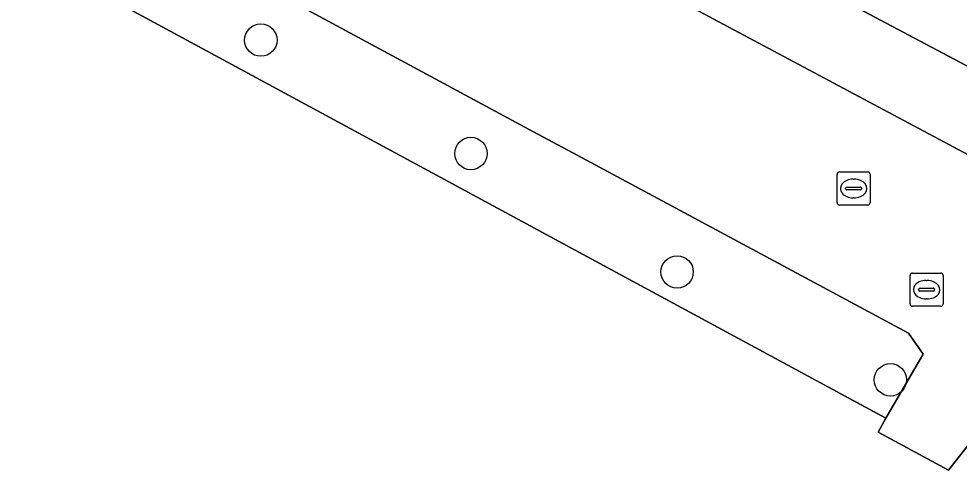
# Model space of a CAD drawing. Extents: x 159262 to 160143, y 383399 to 384319.
# Drawn here: x 160049.81 to 160078.23, y 383819.68 to 383833.31 of the extents above; entities that cross this region are included whole.
import ezdxf

# ---------------------------------------------------------------- set-up
doc = ezdxf.new("R2010")
doc.units = 0
for name, color, linetype in [('IMGEO_Boom', 7, 'Continuous'), ('IMGEO_Fietspad_gesloten', 7, 'Continuous'), ('IMGEO_Groenvoorziening', 7, 'Continuous'), ('IMGEO_Pand', 7, 'Continuous'), ('IMGEO_Rioolput', 7, 'Continuous'), ('IMGEO_Voetpad_onverhard', 7, 'Continuous'), ('IMGEO_Voetpad_open', 7, 'Continuous')]:
    doc.layers.add(name, color=color, linetype=linetype)

msp = doc.modelspace()

# ---------------------------------------------------------------- linework, layer by layer
at = {"layer": 'IMGEO_Boom'}
for centre in [(160057.122, 383832.666), (160063.473, 383829.242), (160069.706, 383825.665), (160076.153, 383822.407)]:
    msp.add_circle(centre, 0.489, dxfattribs=at)
at = {"layer": 'IMGEO_Fietspad_gesloten'}
msp.add_lwpolyline([(159896.823, 383934.316), (159893.727, 383935.935), (159892.539, 383933.733), (159890.781, 383934.659), (159879.571, 383940.642), (159878.488, 383938.609), (159961.003, 383894.56), (159966.304, 383891.73), (160016.316, 383865.032), (160041.045, 383851.684), (160089.346, 383826.131)], dxfattribs=at)
at = {"layer": 'IMGEO_Groenvoorziening'}
msp.add_lwpolyline([(160013.572, 383863.75), (159997.099, 383872.569), (159994.592, 383867.874), (159997.453, 383866.309), (160000, 383865.096), (160011.112, 383859.113), (160012.505, 383858.362), (160065.361, 383829.901), (160066.686, 383829.189), (160076.703, 383823.82), (160077.146, 383823.179), (160076.016, 383821.253), (160075.786, 383820.824), (160077.91, 383819.68), (160080.607, 383823.116), (160082.681, 383826.217), (160082.909, 383826.855), (160067.941, 383834.834)], close=True, dxfattribs=at)
at = {"layer": 'IMGEO_Pand'}
msp.add_lwpolyline([(160083.151, 383820.78), (160080.896, 383822.56), (160081.056, 383822.764), (160080.607, 383823.116), (160077.91, 383819.68), (160075.786, 383820.824), (160076.016, 383821.253), (160000.004, 383862.31)], dxfattribs=at)
at = {"layer": 'IMGEO_Rioolput'}
for p, q in [((160074.541, 383827.759), (160074.541, 383828.611)), ((160074.616, 383828.685), (160075.468, 383828.685)), ((160075.542, 383828.611), (160075.542, 383827.759)), ((160075.029, 383828.465), (160075.054, 383828.465)), ((160074.8, 383828.179), (160074.8, 383828.191)), ((160075.238, 383828.142), (160074.84, 383828.142)), ((160074.843, 383828.228), (160075.241, 383828.228)), ((160075.284, 383828.191), (160075.284, 383828.179)), ((160075.052, 383827.905), (160075.027, 383827.905)), ((160075.468, 383827.685), (160074.616, 383827.685)), ((160076.747, 383824.704), (160076.747, 383825.556)), ((160076.822, 383825.63), (160077.674, 383825.63)), ((160077.748, 383825.556), (160077.748, 383824.704)), ((160077.049, 383825.173), (160077.447, 383825.173)), ((160077.235, 383825.41), (160077.26, 383825.41)), ((160077.006, 383825.124), (160077.006, 383825.136)), ((160077.444, 383825.087), (160077.046, 383825.087)), ((160077.49, 383825.136), (160077.49, 383825.124)), ((160077.674, 383824.63), (160076.822, 383824.63)), ((160077.258, 383824.85), (160077.233, 383824.85))]:
    msp.add_line(p, q, dxfattribs=at)
for points in [[(160074.541, 383827.759), (160074.541, 383828.611)], [(160074.616, 383828.685), (160075.468, 383828.685)], [(160075.542, 383828.611), (160075.542, 383827.759)], [(160075.468, 383827.685), (160074.616, 383827.685)], [(160076.747, 383824.704), (160076.747, 383825.556)], [(160076.822, 383825.63), (160077.674, 383825.63)], [(160077.748, 383825.556), (160077.748, 383824.704)], [(160077.674, 383824.63), (160076.822, 383824.63)]]:
    msp.add_lwpolyline(points, dxfattribs=at)
for centre, radius, start, end in [((160074.618, 383828.609), 0.0765, 91.552, 178.448), ((160074.618, 383828.609), 0.0765, 91.552, 178.448), ((160075.466, 383828.609), 0.0765, 1.552, 88.448), ((160075.466, 383828.609), 0.0765, 1.552, 88.448), ((160074.84, 383828.188), 0.0403, 85.8775, 175.7526), ((160074.837, 383828.178), 0.0366, 178.938, 274.7102), ((160075.241, 383828.185), 0.043, 264.8664, 352.4533), ((160075.245, 383828.19), 0.0386, 1.7309, 96.639), ((160074.618, 383827.761), 0.0765, 181.552, 268.448), ((160074.618, 383827.761), 0.0765, 181.552, 268.448), ((160075.466, 383827.761), 0.0765, 271.552, 358.448), ((160075.466, 383827.761), 0.0765, 271.552, 358.448), ((160076.824, 383825.554), 0.0765, 91.552, 178.448), ((160076.824, 383825.554), 0.0765, 91.552, 178.448), ((160077.672, 383825.554), 0.0765, 1.552, 88.448), ((160077.672, 383825.554), 0.0765, 1.552, 88.448), ((160077.046, 383825.133), 0.0403, 85.8775, 175.7526), ((160077.451, 383825.135), 0.0386, 1.7309, 96.639), ((160077.043, 383825.123), 0.0366, 178.938, 274.7102), ((160077.447, 383825.13), 0.043, 264.8664, 352.4533), ((160076.824, 383824.706), 0.0765, 181.552, 268.448), ((160076.824, 383824.706), 0.0765, 181.552, 268.448), ((160077.672, 383824.706), 0.0765, 271.552, 358.448), ((160077.672, 383824.706), 0.0765, 271.552, 358.448)]:
    msp.add_arc(centre, radius, start, end, dxfattribs=at)
for centre, major_axis, ratio, start_param, end_param in [((160075.028, 383828.185), (-0.387, 0.002), 0.722429, 4.712389, 7.853982), ((160075.053, 383828.185), (-0.39, 0.002), 0.717154, 1.570796, 4.712389), ((160077.234, 383825.13), (-0.387, 0.002), 0.722429, 4.712389, 7.853982), ((160077.259, 383825.13), (-0.39, 0.002), 0.717154, 1.570796, 4.712389)]:
    msp.add_ellipse(centre, major_axis=major_axis, ratio=ratio, start_param=start_param, end_param=end_param, dxfattribs=at)
at = {"layer": 'IMGEO_Voetpad_onverhard'}
msp.add_lwpolyline([(160012.505, 383858.362), (160011.112, 383859.113), (160000, 383865.096), (159997.453, 383866.309), (159996.297, 383864.172), (160000.004, 383862.31), (160076.016, 383821.253), (160077.146, 383823.179), (160076.703, 383823.82), (160066.686, 383829.189), (160065.361, 383829.901)], close=True, dxfattribs=at)
at = {"layer": 'IMGEO_Voetpad_open'}
for points in [[(159966.304, 383891.73), (159961.003, 383894.56), (159960.629, 383892.026), (159965.013, 383889.674), (159966.936, 383888.689), (159967.484, 383888.397), (159983.16, 383880.031), (159990.758, 383875.964), (159995.226, 383873.572), (159997.099, 383872.569), (160013.572, 383863.75), (160067.941, 383834.834), (160082.909, 383826.855), (160086.324, 383825.028)], [(160089.346, 383826.131), (160041.045, 383851.684), (160016.316, 383865.032), (159966.304, 383891.73)]]:
    msp.add_lwpolyline(points, dxfattribs=at)

doc.saveas('drawing.dxf')
